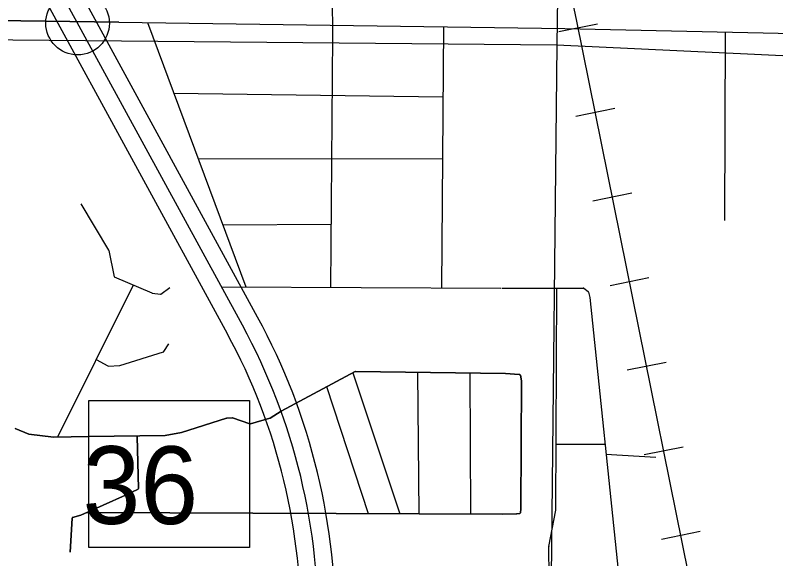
# Model space of a CAD drawing. Extents: x 408847 to 817539, y 923858 to 1151780.
# Drawn here: x 506828 to 511231, y 1016683 to 1019832 of the extents above; entities that cross this region are included whole.
import ezdxf

# ---------------------------------------------------------------- set-up
doc = ezdxf.new("R2010")
doc.units = 0
for name, color, linetype in [('Adjacent County and State Text', 7, 'Continuous'), ('Lakes and Ponds', 7, 'Continuous'), ('Level 43', 7, 'Continuous'), ('Level 6', 7, 'Continuous'), ('Local Roads Paved', 7, 'Continuous'), ('Masks for Text', 7, 'Continuous'), ('Railroads', 7, 'Continuous'), ('Section Lines', 7, 'Continuous'), ('Town Centers', 7, 'Continuous'), ('Township  and Range lines', 7, 'Continuous'), ('US Routes Highway Center Lines', 7, 'Continuous')]:
    doc.layers.add(name, color=color, linetype=linetype)

msp = doc.modelspace()

# ---------------------------------------------------------------- linework, layer by layer
at = {"layer": 'Adjacent County and State Text'}
msp.add_lwpolyline([(507428.6, 1019791.1), (504734.3, 1019827.3), (504635.8, 1014805.6)], dxfattribs=at)
at = {"layer": 'Lakes and Ponds'}
for points in [[(510657.1, 1015049.2), (510769.9, 1015140.6), (510856.1, 1015256.8), (510960.2, 1015353.1), (511084.3, 1015283), (511266.6, 1015353.2), (511508.9, 1015365.4), (511811.2, 1015297.4), (512053.5, 1015357.6), (512185.7, 1015385.7), (512380, 1015524.1), (512592.3, 1015624.4), (512826.5, 1015612.5), (513008.8, 1015610.6), (512926.8, 1015909.1), (513007, 1016253.8), (513065.1, 1016490.3), (513219.2, 1016641.2), (513340.3, 1016832.9), (513491.7, 1017115.5), (513764.1, 1017398), (513900.5, 1017516.7), (514050.7, 1017683.1), (514168.9, 1017793.4), (514295.1, 1018025.9), (514417.4, 1018426.7), (514443.5, 1018743.4), (514447.7, 1019174.2), (514561.2, 1019553.9)], [(513277, 1018026.1), (513178.2, 1018053.6), (513172.7, 1018563.9), (513156.3, 1018805.4), (513145.1, 1019212.7), (513031, 1019240.8), (512972.8, 1019124.7), (513003.7, 1018179.1), (512975.5, 1018060.9), (512312.2, 1017430.6), (511913.1, 1016868.1), (511458.4, 1016534.1), (511137.7, 1016258), (510828.9, 1015773.5), (510516.4, 1015575.5), (510182.1, 1015549.9), (510093.7, 1015329.6), (510083.6, 1015217.4), (510001.2, 1014983.1)]]:
    msp.add_spline(points, degree=3, dxfattribs=at)
at = {"layer": 'Level 6'}
for p, q in [((508231.1, 1018083), (506164.8, 1021878.1)), ((505989.2, 1021782.5), (508055.5, 1017987.4))]:
    msp.add_line(p, q, dxfattribs=at)
for radius in [3700, 3500]:
    msp.add_arc((504981.5, 1016313.8), radius, 358.595, 28.5666, dxfattribs=at)
at = {"layer": 'Local Roads Paved'}
for p, q in [((508657.9, 1020846.1), (508664, 1019713.3)), ((508657.9, 1020846.1), (508664, 1019713.3)), ((507428.6, 1019791.1), (510009.1, 1019755.2)), ((507593.7, 1019788.8), (508163.8, 1018257.7)), ((509306.9, 1019765), (509295.8, 1018252.6)), ((510009.1, 1019755.2), (511334.2, 1019725.6)), ((508664, 1019713.3), (508654.3, 1018254.6)), ((510937.1, 1019734.5), (510933.4, 1018643)), ((507745.7, 1019380.6), (509303.9, 1019359)), ((509303, 1019000.5), (507888.6, 1018996.9)), ((507208.2, 1018738.7), (507369.1, 1018470.3)), ((508030.1, 1018616.7), (508657.8, 1018620.4)), ((507369.6, 1018469), (507400.6, 1018315.2)), ((507400.6, 1018315.2), (507619.9, 1018222.5)), ((507510.9, 1018268.7), (507073, 1017387.2)), ((507671.8, 1018216.1), (507724.3, 1018254.6)), ((508021.8, 1018258.4), (509639.9, 1018251)), ((509644.9, 1018251), (510116.7, 1018251)), ((509956.7, 1016964.9), (509964, 1018251)), ((510119.1, 1018250.2), (510145.5, 1018230.3)), ((507620.8, 1018222.2), (507668.9, 1018215.3)), ((510147, 1018228), (510153.9, 1018197.2)), ((510153.9, 1018197.2), (510365.3, 1016168.5)), ((507689.2, 1017882.9), (507717.1, 1017928.2)), ((507434.4, 1017802.9), (507687, 1017881.2)), ((507296.9, 1017837.9), (507364.8, 1017799.7)), ((507367, 1017799.2), (507433.5, 1017802.7)), ((508796.7, 1017767.6), (508367.1, 1017537.7)), ((508367.1, 1017537.7), (508796.7, 1017767.6)), ((508782.8, 1017760.1), (509055, 1016943.3)), ((509666.4, 1017757), (508798.7, 1017768)), ((508798.7, 1017768), (509666.4, 1017757)), ((509166.8, 1016942.9), (509159.6, 1017763.5)), ((509460.7, 1017759.6), (509464.3, 1016941.1)), ((509745.1, 1017749.9), (509666.4, 1017757)), ((509666.4, 1017757), (509745.1, 1017749.9)), ((509749.2, 1017749.8), (509745.4, 1017749.8)), ((509745.4, 1017749.8), (509749.2, 1017749.8)), ((509759.5, 1017714.4), (509753.1, 1017746.6)), ((509753.1, 1017746.6), (509759.5, 1017714.4)), ((509756, 1016972), (509759.6, 1017713.6)), ((509759.6, 1017713.6), (509756, 1016972)), ((508872.5, 1016944), (508632.2, 1017679.6)), ((508367.1, 1017537.7), (508303.5, 1017497)), ((508303.5, 1017497), (508367.1, 1017537.7)), ((508051.8, 1017496.5), (507790.8, 1017414.2)), ((507790.8, 1017414.2), (508051.8, 1017496.5)), ((508083.5, 1017500.1), (508052.5, 1017496.7)), ((508052.5, 1017496.7), (508083.5, 1017500.1)), ((508187.2, 1017464.8), (508085.3, 1017499.9)), ((508085.3, 1017499.9), (508187.2, 1017464.8)), ((508302.5, 1017496.5), (508189.5, 1017464.7)), ((508189.5, 1017464.7), (508302.5, 1017496.5)), ((506906.6, 1017404.9), (506828.4, 1017436.9)), ((506828.4, 1017436.9), (506906.6, 1017404.9)), ((507050.2, 1017386.8), (506907.6, 1017404.6)), ((506907.6, 1017404.6), (507050.2, 1017386.8)), ((507790.2, 1017414.1), (507695.6, 1017397.5)), ((507695.6, 1017397.5), (507790.2, 1017414.1)), ((507254.8, 1017390.3), (507050.7, 1017386.8)), ((507050.7, 1017386.8), (507254.8, 1017390.3)), ((507695.6, 1017397.5), (507254.8, 1017390.3)), ((507254.8, 1017390.3), (507695.6, 1017397.5)), ((507534.3, 1017391.6), (507541.4, 1017089.4)), ((507541.4, 1017089.4), (507534.3, 1017391.6)), ((510243, 1017344.6), (509958.9, 1017344.6)), ((510537.4, 1017269.3), (510247, 1017287.3)), ((507466.2, 1017050.9), (507208.4, 1016936.3)), ((507208.4, 1016936.3), (507466.2, 1017050.9)), ((507539.1, 1017085.7), (507466.3, 1017051)), ((507466.3, 1017051), (507539.1, 1017085.7)), ((509752.8, 1016949.5), (509756, 1016971.4)), ((509756, 1016971.4), (509752.8, 1016949.5)), ((509917.4, 1016753.3), (509956.7, 1016964.2)), ((507157.8, 1016919), (507147.2, 1016721.1)), ((507147.2, 1016721.1), (507157.8, 1016919)), ((507207.9, 1016936.1), (507160.7, 1016922.7)), ((507160.7, 1016922.7), (507207.9, 1016936.1)), ((507242, 1016951.3), (509647.1, 1016941.1)), ((509647.1, 1016941.1), (507242, 1016951.3)), ((509647.1, 1016941.1), (509730.6, 1016943)), ((509730.6, 1016943), (509647.1, 1016941.1)), ((509731.2, 1016943.1), (509749.5, 1016946.1)), ((509749.5, 1016946.1), (509731.2, 1016943.1)), ((509920.9, 1016190.1), (509917.3, 1016752.6))]:
    msp.add_line(p, q, dxfattribs=at)
msp.add_lwpolyline([(504635.8, 1014805.6), (504734.3, 1019827.3), (507428.6, 1019791.1)], dxfattribs=at)
for centre, start, end in [((507365.7, 1018468.2), 11.3938, 30.951), ((510116.7, 1018247), 53.1163, 90), ((507621.4, 1018226.2), 247.0718, 261.8659), ((507669.5, 1018219.3), 261.8659, 306.2676), ((510143.1, 1018227.1), 12.5227, 53.1163), ((507685.8, 1017885), 287.2242, 328.4054), ((507366.8, 1017803.2), 240.6299, 273.0143), ((507433.3, 1017806.7), 273.0143, 287.2242), ((508798.6, 1017764.1), 89.2717, 118.1433), ((508798.6, 1017764.1), 89.2717, 118.1433), ((509745.4, 1017753.8), 264.803, 270), ((509745.4, 1017753.8), 264.803, 270), ((509749.2, 1017745.8), 11.3044, 90), ((509749.2, 1017745.8), 11.3044, 90), ((509755.6, 1017713.6), 359.7234, 11.3044), ((509755.6, 1017713.6), 359.7233, 11.3044), ((508053, 1017492.7), 96.3434, 107.4963), ((508053, 1017492.7), 96.3434, 107.4963), ((508083.9, 1017496.1), 70.9655, 96.3434), ((508083.9, 1017496.1), 70.9655, 96.3434), ((508301.4, 1017500.3), 285.7162, 302.6976), ((508301.4, 1017500.3), 285.7162, 302.6976), ((508188.5, 1017468.5), 250.9655, 285.7162), ((508188.5, 1017468.5), 250.9655, 285.7162), ((506908.1, 1017408.6), 247.7409, 262.8714), ((506908.1, 1017408.6), 247.7409, 262.8714), ((507789.6, 1017418.1), 279.9464, 287.4963), ((507789.6, 1017418.1), 279.9464, 287.4963), ((507050.7, 1017390.8), 262.8714, 271.0056), ((507050.7, 1017390.8), 262.8714, 271.0056), ((507464.5, 1017054.6), 293.9732, 295.4745), ((507464.5, 1017054.6), 293.9732, 295.4745), ((507537.4, 1017089.3), 295.4745, 1.3472), ((507537.4, 1017089.3), 295.4745, 1.3472), ((509752, 1016972), 351.8739, 359.7234), ((509752, 1016972), 351.8739, 359.7233), ((509952.7, 1016964.9), 349.4442, 359.6755), ((507161.8, 1016918.8), 105.953, 176.9351), ((507161.8, 1016918.8), 105.953, 176.9351), ((507206.8, 1016940), 285.953, 293.9732), ((507206.8, 1016940), 285.953, 293.9732), ((509730.6, 1016947), 271.2945, 279.467), ((509730.6, 1016947), 271.2945, 279.467), ((509748.9, 1016950.1), 279.467, 351.8739), ((509748.9, 1016950.1), 279.467, 351.8739), ((509921.3, 1016752.6), 169.4442, 180.3648)]:
    msp.add_arc(centre, 4, start, end, dxfattribs=at)
at = {"layer": 'Masks for Text'}
msp.add_lwpolyline([(507254.1, 1017600.6), (508185.1, 1017600.6), (508185.1, 1016748.8), (507254.1, 1016748.8)], close=True, dxfattribs=at)
at = {"layer": 'Railroads'}
for p, q in [((509974.1, 1019737), (510199.5, 1019782.6)), ((510073.1, 1019246.9), (510298.6, 1019292.5)), ((510172.2, 1018756.9), (510397.6, 1018802.4)), ((510271.3, 1018266.8), (510496.7, 1018312.3)), ((510370.3, 1017776.7), (510595.8, 1017822.2)), ((510469.4, 1017286.6), (510694.8, 1017332.2)), ((510568.4, 1016796.5), (510793.9, 1016842.1))]:
    msp.add_line(p, q, dxfattribs=at)
for points in [[(517607.3, 997361.7), (517604, 997971.5), (517604, 997971.5), (517478.1, 998398), (517478.1, 998398), (513205.8, 1005081.4), (513205.8, 1005081.4), (513042.3, 1005481.8), (513042.3, 1005481.8), (511050.1, 1014993.9), (510079.2, 1019797.2), (501500.3, 1060485.3)], [(511050.1, 1014993.9), (510079.2, 1019797.2), (501500.3, 1060485.3)]]:
    msp.add_lwpolyline(points, dxfattribs=at)
at = {"layer": 'Section Lines'}
for points in [[(504712.9, 1019708.9), (509963.3, 1019659.2)], [(509963.3, 1019659.2), (515150.8, 1019414.2)]]:
    msp.add_lwpolyline(points, dxfattribs=at)
at = {"layer": 'Town Centers'}
msp.add_circle((507189.6, 1019785.5), 184, dxfattribs=at)
at = {"layer": 'Township  and Range lines'}
for p, q in [((510037.2, 1025039.3), (509963.3, 1019659.2)), ((509963.3, 1019659.2), (509905.4, 1014088.7))]:
    msp.add_line(p, q, dxfattribs=at)
at = {"layer": 'US Routes Highway Center Lines'}
msp.add_line((508143.3, 1018035.2), (506077, 1021830.3), dxfattribs=at)
msp.add_arc((504981.5, 1016313.8), 3600, 358.595, 28.5666, dxfattribs=at)

# ---------------------------------------------------------------- texts
at = {"layer": 'Level 43'}
msp.add_text('36', height=450, rotation=359.9063, dxfattribs=at).set_placement((507217.5, 1016885.1))

doc.saveas('drawing.dxf')
